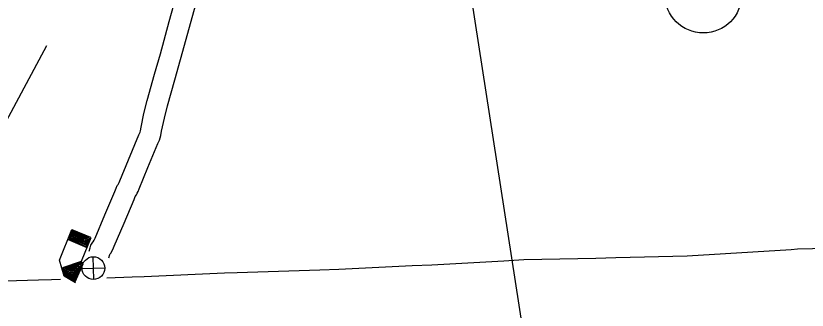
# Model space of a CAD drawing. Extents: x 1671357 to 13005564, y 567358 to 14261451.
# Drawn here: x 12758287.115 to 12758288.351, y 14259952.421 to 14259952.881 of the extents above; entities that cross this region are included whole.
import ezdxf

# ---------------------------------------------------------------- set-up
doc = ezdxf.new("R2010")
doc.units = 0
for name, color, linetype in [('10', 7, 'Continuous'), ('15', 7, 'Continuous'), ('2', 7, 'Continuous'), ('40', 7, 'Continuous'), ('Default', 7, 'Continuous')]:
    doc.layers.add(name, color=color, linetype=linetype)

msp = doc.modelspace()

# ---------------------------------------------------------------- linework, layer by layer
at = {"layer": '10'}
for points in [[(12758287.2079, 14259952.4637), (12758287.1906, 14259952.4743), (12758287.183, 14259952.4992), (12758287.2025, 14259952.547)], [(12758287.2208, 14259952.4941), (12758287.2182, 14259952.4957), (12758287.2176, 14259952.4976), (12758287.2328, 14259952.5346)]]:
    msp.add_lwpolyline(points, dxfattribs=at)
at = {"layer": '15'}
for points in [[(12758287.2292, 14259952.5135), (12758287.2309, 14259952.5187), (12758287.2322, 14259952.5225), (12758287.2344, 14259952.5258), (12758287.2352, 14259952.5272), (12758287.2359, 14259952.5281), (12758287.2373, 14259952.5305), (12758287.2386, 14259952.5337), (12758287.2539, 14259952.5699), (12758287.2694, 14259952.6063), (12758287.2715, 14259952.6117), (12758287.2733, 14259952.6156), (12758287.2748, 14259952.6175), (12758287.2748, 14259952.6176), (12758287.2754, 14259952.6186), (12758287.2763, 14259952.6204), (12758287.2775, 14259952.6231), (12758287.2911, 14259952.6561), (12758287.3071, 14259952.6951), (12758287.309, 14259952.6989), (12758287.3096, 14259952.7009), (12758287.3105, 14259952.7066), (12758287.3151, 14259952.7284), (12758287.3203, 14259952.7485), (12758287.3317, 14259952.7894), (12758287.3408, 14259952.8211), (12758287.3545, 14259952.8716), (12758287.3692, 14259952.9244)], [(12758287.2601, 14259952.5027), (12758287.2618, 14259952.508), (12758287.2624, 14259952.5091), (12758287.2632, 14259952.5102), (12758287.2665, 14259952.5157), (12758287.2687, 14259952.5209), (12758287.284, 14259952.5571), (12758287.2997, 14259952.594), (12758287.3014, 14259952.5985), (12758287.3032, 14259952.6014), (12758287.3044, 14259952.6036), (12758287.3058, 14259952.6063), (12758287.3076, 14259952.6104), (12758287.3213, 14259952.6437), (12758287.3368, 14259952.6815), (12758287.3395, 14259952.6868), (12758287.3416, 14259952.6938), (12758287.3427, 14259952.7007), (12758287.3469, 14259952.721), (12758287.3518, 14259952.74), (12758287.3631, 14259952.7805), (12758287.3722, 14259952.8124), (12758287.386, 14259952.863), (12758287.4007, 14259952.9157)]]:
    msp.add_lwpolyline(points, dxfattribs=at)
at = {"layer": '2'}
for points in [[(12758288.0207, 14259952.5026), (12758288.0522, 14259952.5033), (12758288.1637, 14259952.5058), (12758288.3263, 14259952.5158), (12758288.3359, 14259952.5168), (12758288.4523, 14259952.5197), (12758288.4542, 14259952.5198)], [(12758287.2572, 14259952.4716), (12758287.2966, 14259952.4732), (12758287.3156, 14259952.474), (12758287.4409, 14259952.4795), (12758287.4605, 14259952.48), (12758287.59, 14259952.4841), (12758287.6194, 14259952.4852), (12758287.7342, 14259952.4912), (12758287.765, 14259952.4922), (12758287.8773, 14259952.4982), (12758287.9084, 14259952.5003), (12758288.0207, 14259952.5026)], [(12758287.0201, 14259952.4646), (12758287.0288, 14259952.4651), (12758287.1504, 14259952.4687), (12758287.1707, 14259952.4691), (12758287.1847, 14259952.4695)]]:
    msp.add_lwpolyline(points, dxfattribs=at)
at = {"layer": '40'}
for p, q in [((12758287.2365, 14259952.4692), (12758287.2356, 14259952.5046)), ((12758287.2183, 14259952.4865), (12758287.2538, 14259952.4873))]:
    msp.add_line(p, q, dxfattribs=at)
for points in [[(12758287.1969, 14259952.5317), (12758287.2257, 14259952.5191), (12758287.2318, 14259952.5347), (12758287.2031, 14259952.5465), (12758287.1977, 14259952.5326), (12758287.225, 14259952.5208), (12758287.23, 14259952.534), (12758287.2037, 14259952.5447), (12758287.1992, 14259952.5335), (12758287.2241, 14259952.523), (12758287.2281, 14259952.5333), (12758287.2045, 14259952.5426), (12758287.201, 14259952.5344), (12758287.2233, 14259952.525), (12758287.2262, 14259952.5325), (12758287.2051, 14259952.5408), (12758287.203, 14259952.5352), (12758287.2222, 14259952.5273), (12758287.2241, 14259952.5316), (12758287.2059, 14259952.5386), (12758287.2047, 14259952.5362), (12758287.2212, 14259952.5295), (12758287.2215, 14259952.5307), (12758287.2064, 14259952.5371)], [(12758287.2171, 14259952.4973), (12758287.1877, 14259952.4872), (12758287.1912, 14259952.4752), (12758287.2078, 14259952.4652), (12758287.22, 14259952.4933), (12758287.2161, 14259952.4955), (12758287.1893, 14259952.4864), (12758287.1923, 14259952.476), (12758287.207, 14259952.4673), (12758287.2184, 14259952.4927), (12758287.216, 14259952.4939), (12758287.1914, 14259952.4853), (12758287.1935, 14259952.4771), (12758287.2064, 14259952.4694), (12758287.2167, 14259952.4921), (12758287.2161, 14259952.4923), (12758287.1935, 14259952.4843), (12758287.1949, 14259952.4782), (12758287.2057, 14259952.4717), (12758287.2139, 14259952.4897), (12758287.1953, 14259952.4833), (12758287.1963, 14259952.4795), (12758287.205, 14259952.4743), (12758287.2107, 14259952.4866), (12758287.1975, 14259952.4824), (12758287.1978, 14259952.4809), (12758287.2042, 14259952.477), (12758287.2079, 14259952.4841), (12758287.1999, 14259952.4817), (12758287.2037, 14259952.4795), (12758287.2046, 14259952.4815), (12758287.2031, 14259952.4812)]]:
    msp.add_lwpolyline(points, dxfattribs=at)
for centre, radius in [((12758288.1888, 14259952.9137), 0.0599), ((12758287.236, 14259952.4869), 0.0177)]:
    msp.add_circle(centre, radius, dxfattribs=at)
at = {"layer": 'Default'}
msp.add_line((12758287.5962, 14259954.3935), (12758287.9965, 14259951.81), dxfattribs=at)
msp.add_lwpolyline([(12758287.163, 14259952.8336), (12758287, 14259952.5306), (12758286.911, 14259952.3596), (12758286.7, 14259951.9666)], dxfattribs=at)

doc.saveas('drawing.dxf')
